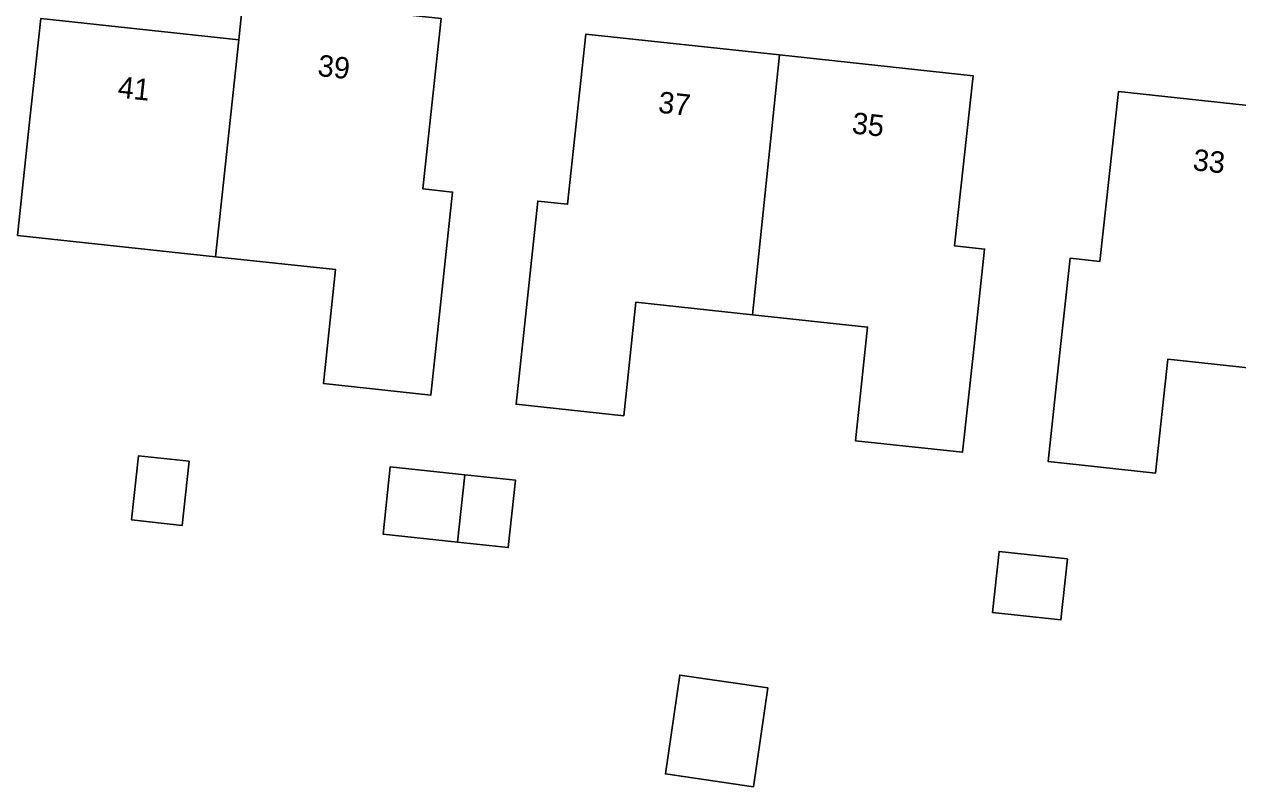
# Model space of a CAD drawing. Extents: x 160455 to 162082, y 388339 to 389736.
# Drawn here: x 161450.7 to 161507.4, y 388434.7 to 388470.3 of the extents above; entities that cross this region are included whole.
import ezdxf

# ---------------------------------------------------------------- set-up
doc = ezdxf.new("R2010")
doc.units = 0
for name, color, linetype in [('IMGEO_Erf', 7, 'Continuous'), ('IMGEO_Pand', 7, 'Continuous'), ('IMGEO_Pand_nummerreeks', 7, 'Continuous')]:
    doc.layers.add(name, color=color, linetype=linetype)

msp = doc.modelspace()

# ---------------------------------------------------------------- linework, layer by layer
at = {"layer": 'IMGEO_Erf'}
for points in [[(161469.726, 388452.948), (161464.707, 388453.488), (161465.278, 388458.802), (161459.671, 388459.404), (161450.419, 388460.398), (161450.972, 388465.548), (161451.506, 388470.519), (161460.751, 388469.532), (161460.963, 388471.52), (161470.204, 388470.517), (161469.352, 388462.565), (161470.74, 388462.417), (161470.208, 388457.446)], [(161494.554, 388450.277), (161489.551, 388450.815), (161490.121, 388456.116), (161484.74, 388456.695), (161479.301, 388457.28), (161478.731, 388451.979), (161473.702, 388452.52), (161474.186, 388457.027), (161474.719, 388461.998), (161476.109, 388461.849), (161476.961, 388469.789), (161486.003, 388468.82), (161495.051, 388467.851), (161494.186, 388459.911), (161495.587, 388459.758), (161495.046, 388454.788)], [(161512.349, 388447.075), (161509.054, 388447.43), (161509.764, 388454.014), (161504.146, 388454.624), (161503.569, 388449.307), (161500, 388449.695), (161498.55, 388449.852), (161499.04, 388454.363), (161499.58, 388459.333), (161500, 388459.287), (161500.971, 388459.182), (161501.832, 388467.112), (161511.069, 388466.122), (161510.856, 388464.145), (161520.104, 388463.147), (161519.564, 388458.177), (161519.003, 388453.01), (161513.058, 388453.656)], [(161458.441, 388449.859), (161458.119, 388446.864), (161455.753, 388447.118), (161456.075, 388450.113)], [(161473.676, 388448.975), (161473.337, 388445.825), (161470.969, 388446.08), (161467.492, 388446.453), (161467.83, 388449.603), (161471.308, 388449.229)], [(161499.455, 388445.299), (161499.146, 388442.453), (161495.95, 388442.8), (161496.259, 388445.647)], [(161485.468, 388439.279), (161484.797, 388434.663), (161480.678, 388435.262), (161481.35, 388439.878)]]:
    msp.add_lwpolyline(points, close=True, dxfattribs=at)
at = {"layer": 'IMGEO_Pand'}
for points in [[(161460.751, 388469.532), (161459.671, 388459.404), (161465.278, 388458.802), (161464.707, 388453.488), (161469.726, 388452.948), (161470.208, 388457.446), (161470.74, 388462.417), (161469.352, 388462.565), (161470.204, 388470.517), (161460.963, 388471.52)], [(161460.751, 388469.532), (161451.506, 388470.519), (161450.972, 388465.548), (161450.419, 388460.398), (161459.671, 388459.404)], [(161484.74, 388456.695), (161486.003, 388468.82), (161476.961, 388469.789), (161476.109, 388461.849), (161474.719, 388461.998), (161474.186, 388457.027), (161473.702, 388452.52), (161478.731, 388451.979), (161479.301, 388457.28)], [(161484.74, 388456.695), (161490.121, 388456.116), (161489.551, 388450.815), (161494.554, 388450.277), (161495.046, 388454.788), (161495.587, 388459.758), (161494.186, 388459.911), (161495.051, 388467.851), (161486.003, 388468.82)], [(161510.856, 388464.145), (161511.069, 388466.122), (161501.832, 388467.112), (161500.971, 388459.182), (161500, 388459.287), (161499.58, 388459.333), (161499.04, 388454.363), (161498.55, 388449.852), (161500, 388449.695), (161503.569, 388449.307), (161504.146, 388454.624), (161509.764, 388454.014)], [(161458.441, 388449.859), (161456.075, 388450.113), (161455.753, 388447.118), (161458.119, 388446.864)], [(161471.308, 388449.229), (161467.83, 388449.603), (161467.492, 388446.453), (161470.969, 388446.08)], [(161471.308, 388449.229), (161470.969, 388446.08), (161473.337, 388445.825), (161473.676, 388448.975)], [(161499.455, 388445.299), (161496.259, 388445.647), (161495.95, 388442.8), (161499.146, 388442.453)], [(161480.678, 388435.262), (161484.797, 388434.663), (161485.468, 388439.279), (161481.35, 388439.878)]]:
    msp.add_lwpolyline(points, close=True, dxfattribs=at)

# ---------------------------------------------------------------- texts
at = {"layer": 'IMGEO_Pand_nummerreeks'}
for s, rotation, p in [('39', 353.8055, (161464.409, 388467.847)), ('41', 353.9062, (161455.072, 388466.84)), ('37', 353.8831, (161480.311, 388466.131)), ('35', 353.8872, (161489.356, 388465.162)), ('33', 353.8808, (161505.278, 388463.445))]:
    msp.add_text(s, height=1, rotation=rotation, dxfattribs=at).set_placement(p)

doc.saveas('drawing.dxf')
